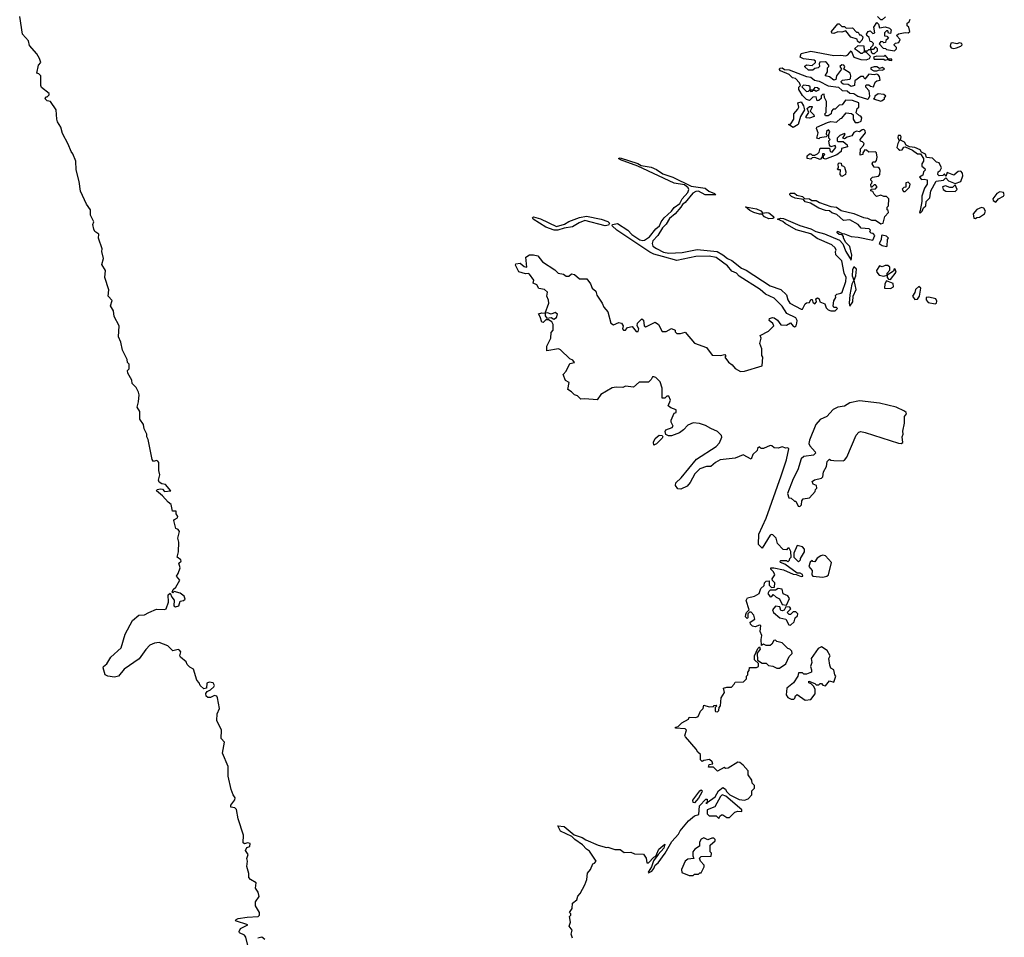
# Model space of a CAD drawing. Extents: x 2106670 to 2323771, y 35271 to 224896.
# Tile 405 of 419: x 2278892 to 2286178, y 188322 to 195111. Entities that reach past the tile are written whole.
import ezdxf

# ---------------------------------------------------------------- set-up
doc = ezdxf.new("R2010")
doc.units = 0

msp = doc.modelspace()

# ---------------------------------------------------------------- linework, layer by layer
at = {"layer": '0CON20XD'}
for points in [[(2280582.7, 188252.7), (2280565, 188322.5), (2280555, 188336.7), (2280520, 188355), (2280517.5, 188365), (2280525, 188387.5), (2280580, 188415), (2280490, 188445), (2280493.8, 188455), (2280509.1, 188460.9), (2280575, 188471.5), (2280657.5, 188475), (2280667.5, 188485), (2280667.5, 188505), (2280637.5, 188555), (2280637.5, 188585), (2280663.3, 188625), (2280656.7, 188655), (2280637.5, 188685), (2280642.5, 188725), (2280599.3, 188749.3), (2280587.5, 188765), (2280588.8, 188795), (2280573.6, 188846.4), (2280577.5, 188885), (2280573.3, 188905), (2280582.5, 188935), (2280563.3, 188965), (2280573.8, 188986.2), (2280596.2, 188995), (2280597.5, 189015), (2280578.3, 189021.7), (2280555, 189012.5), (2280545, 189020), (2280548.3, 189078.3), (2280508.8, 189198.8), (2280497.3, 189267.3), (2280485, 189281.2), (2280453.8, 189285), (2280455, 189300), (2280485, 189340), (2280486.9, 189355), (2280472, 189375), (2280456, 189415), (2280436, 189515), (2280434.2, 189585), (2280394.2, 189684.2), (2280408.6, 189765), (2280382.6, 189792.6), (2280385.4, 189855.4), (2280350, 189925), (2280353.8, 189975), (2280370.7, 190015), (2280356.7, 190095), (2280350.8, 190105), (2280335, 190111.1), (2280305, 190095.5), (2280285, 190095.8), (2280271.2, 190105), (2280268.8, 190125), (2280278.8, 190141.2), (2280305, 190152), (2280329.5, 190175), (2280333.5, 190185), (2280325, 190204.3), (2280295, 190210), (2280276.7, 190203.3), (2280273.6, 190166.4), (2280255, 190161.2), (2280227.5, 190185), (2280220, 190205), (2280202.5, 190225), (2280177.5, 190305), (2280150.7, 190320.7), (2280131.7, 190341.7), (2280125, 190360), (2280082.5, 190395), (2280077.5, 190405), (2280083.6, 190433.6), (2280075.9, 190445.9), (2280065, 190451.2), (2280025, 190442.5), (2279989.7, 190479.7), (2279925, 190503.3), (2279890.7, 190499.3), (2279855, 190482.5), (2279825, 190452.5), (2279777.7, 190382.3), (2279664.4, 190305.6), (2279623.3, 190255), (2279595, 190247.1), (2279545, 190253.5), (2279525.6, 190265), (2279511.2, 190315), (2279513.3, 190325), (2279536.7, 190345), (2279566.2, 190395), (2279643.8, 190465), (2279673.8, 190565), (2279726.7, 190665), (2279773.3, 190705), (2279815, 190709.2), (2279848.8, 190725), (2279905, 190751.1), (2279963.6, 190746.4), (2279976.4, 190753.6), (2279992.5, 190802.5), (2279990, 190855), (2280005, 190867.5), (2280017.5, 190837.5), (2280036.4, 190816.4), (2280032.5, 190775), (2280045, 190766.7), (2280068.8, 190775), (2280080.9, 190809.1), (2280105, 190814.3), (2280115.7, 190825), (2280109.2, 190845), (2280079.3, 190869.3), (2280035, 190880), (2280025, 190870), (2280020, 190875), (2280027.5, 190895), (2280047.5, 190912.5), (2280076.7, 190965), (2280052.5, 190995), (2280066, 191014), (2280080, 191055), (2280070.7, 191089.3), (2280086.7, 191105), (2280085.7, 191115.7), (2280057.5, 191135), (2280067.5, 191175), (2280070, 191245), (2280063.3, 191275), (2280073.8, 191325), (2280065, 191338.8), (2280046.7, 191346.7), (2280032.5, 191405), (2280036.7, 191413.3), (2280060, 191425), (2280062.5, 191435), (2280050, 191455), (2280050, 191475), (2280022.5, 191475), (2280013.8, 191525), (2279991.2, 191541.2), (2279949.2, 191589.2), (2279903.8, 191625), (2279910, 191635), (2279935, 191640.8), (2279947.9, 191637.9), (2279965, 191620), (2280010, 191625), (2279972.5, 191672.5), (2279945, 191676.7), (2279925, 191690), (2279920, 191705), (2279928.8, 191745), (2279921.2, 191775), (2279921.2, 191835), (2279915.7, 191845.7), (2279905, 191850), (2279883.3, 191843.3), (2279873.6, 191856.4), (2279842.5, 192005), (2279832.5, 192025), (2279832.5, 192045), (2279812.5, 192085), (2279807.5, 192115), (2279782.5, 192155), (2279781.7, 192211.7), (2279762.5, 192245), (2279772.5, 192285), (2279776.7, 192335), (2279772.5, 192355), (2279755, 192390), (2279725, 192420), (2279722.5, 192445), (2279692.5, 192495), (2279690, 192515), (2279701.7, 192528.3), (2279701.7, 192561.7), (2279690, 192575), (2279687, 192597), (2279652.5, 192665), (2279640, 192725), (2279622.5, 192765), (2279627.5, 192845), (2279592.5, 192915), (2279587, 192957), (2279563.6, 192993.6), (2279577, 193033), (2279547.5, 193065), (2279553, 193113), (2279523.6, 193203.6), (2279527.5, 193255), (2279500.7, 193300.7), (2279512.5, 193345), (2279500, 193395), (2279502.5, 193415), (2279476.7, 193495), (2279477.5, 193525), (2279447.5, 193545), (2279440.4, 193560.5), (2279432.5, 193595), (2279440, 193615), (2279417.5, 193665), (2279416.7, 193705), (2279386.4, 193746.4), (2279343.6, 193843.6), (2279333, 193913), (2279309.3, 193999.3), (2279306.7, 194065), (2279285, 194120), (2279272.5, 194135), (2279250.7, 194190.7), (2279208.3, 194268.3), (2279197.5, 194315), (2279173.3, 194355), (2279166.4, 194376.4), (2279162.5, 194445), (2279120, 194505), (2279095, 194510), (2279080, 194525), (2279085, 194540), (2279095, 194540), (2279110, 194555), (2279110, 194565), (2279055, 194610), (2279050, 194625), (2279050, 194695), (2279035, 194710), (2279020, 194715), (2279032.5, 194775), (2279050, 194795), (2279040, 194825), (2279019.3, 194859.3), (2278965, 194920), (2278957.5, 194955), (2278913.6, 195003.6), (2278892.5, 195135)], [(2285091.7, 194881.7), (2285070, 194895), (2285095, 194920), (2285138.3, 194918.3), (2285141.7, 194881.7), (2285165, 194880), (2285175, 194890), (2285190, 194890), (2285191.7, 194871.7), (2285205, 194860), (2285218.3, 194861.7), (2285238.3, 194881.7), (2285240, 194895), (2285225, 194910), (2285208.3, 194891.7), (2285190, 194890), (2285190, 194905), (2285208.3, 194921.7), (2285210, 194935), (2285198.3, 194948.3), (2285185, 194950), (2285178.3, 194978.3), (2285160, 194995), (2285157.5, 195005), (2285170, 195025), (2285185, 195030), (2285205, 195010), (2285220, 195015), (2285212.5, 195055), (2285235, 195090), (2285247, 195077), (2285255, 195050), (2285295, 195057.5), (2285328.3, 195048.3), (2285340, 195035), (2285335, 195010), (2285321.7, 195011.7), (2285315, 195030), (2285305, 195030), (2285290, 195015), (2285291.7, 194991.7), (2285308.3, 194988.3), (2285320, 194975), (2285301.7, 194958.3), (2285298.3, 194941.7), (2285285, 194940), (2285278.3, 194948.3), (2285265, 194950), (2285251.7, 194931.7), (2285281.7, 194901.7), (2285298.3, 194898.3), (2285305, 194890), (2285365, 194880), (2285380, 194895), (2285380, 194905), (2285361.7, 194921.7), (2285361.7, 194928.3), (2285373, 194937), (2285398.3, 194941.7), (2285407.5, 194965), (2285380, 194995), (2285395, 195007.5), (2285445, 195017.5), (2285467, 195013), (2285477.5, 195025), (2285470, 195055), (2285460, 195065), (2285460, 195085), (2285472.5, 195095), (2285480, 195115)], [(2285298.3, 195131.7), (2285275, 195110), (2285265, 195110), (2285240, 195135)], [(2285105, 194940), (2285091.7, 194951.7), (2285088.3, 194968.3), (2285041.7, 194981.7), (2285005, 195030), (2284975, 195020), (2284945, 195022.5), (2284915, 195010), (2284901.7, 195011.7), (2284900, 195025), (2284945, 195080), (2284955, 195080), (2284975, 195060), (2284995, 195060), (2285008.3, 195048.3), (2285055, 195050), (2285085, 195020), (2285095, 195020), (2285105, 195000), (2285115, 195000), (2285130, 194985), (2285127, 194963), (2285105, 194940)], [(2283605, 193418.2), (2283655, 193391.3), (2283695, 193382.7), (2283795, 193388.4), (2283905, 193410.9), (2284054, 193395), (2284095, 193372.7), (2284128.6, 193345), (2284160.5, 193330.5), (2284233.9, 193273.9), (2284267.8, 193257.7), (2284445, 193143.1), (2284525, 193116.2), (2284566.2, 193075), (2284575, 193038.8), (2284590.6, 193015), (2284675, 192970), (2284685, 192970), (2284705, 193010), (2284713, 193017), (2284735, 193020), (2284745, 193040), (2284755, 193040), (2284761.7, 193021.7), (2284775, 193010), (2284787.5, 193025), (2284782.5, 193045), (2284795, 193052.5), (2284807, 193047), (2284813.6, 193023.6), (2284849.2, 193009.2), (2284860, 192980), (2284874.2, 192964.2), (2284895, 192956.7), (2284925, 192957.5), (2284942.5, 192975), (2284935, 192982.5), (2284915, 192982.5), (2284911.2, 192995), (2284915, 193030), (2284930, 193055), (2284928.3, 193071.7), (2284938.3, 193081.7), (2284967.5, 193087.5), (2284977.5, 193095), (2285005.4, 193174.7), (2285007.3, 193205), (2284993.3, 193235), (2284975, 193327.5), (2284931.7, 193371.7), (2284927.5, 193395), (2284932.5, 193405), (2284925, 193422.5), (2284902.5, 193445), (2284793.3, 193493.3), (2284745, 193526.9), (2284636.9, 193556.9), (2284555, 193604), (2284539.1, 193619.1), (2284500, 193635), (2284525, 193643.3), (2284545, 193640), (2284665, 193588.1), (2284745, 193563.3), (2284783.8, 193543.8), (2284847.2, 193527.2), (2284958.9, 193478.9), (2284982.5, 193452.5), (2285005.8, 193395), (2285045, 193332.5), (2285049.6, 193369.5), (2285033.6, 193433.6), (2285003.9, 193463.9), (2284987.5, 193495), (2284987.5, 193507.5), (2284978.3, 193518.3), (2284955, 193522.5), (2284940, 193535), (2284942.5, 193547.5), (2284978.3, 193528.3), (2284995, 193527.5), (2285045, 193506.7), (2285095, 193502.5), (2285205, 193480), (2285220, 193515), (2285208.3, 193528.3), (2285191.7, 193531.7), (2285181.7, 193541.7), (2285187.5, 193555), (2285177.5, 193565), (2285118.3, 193568.3), (2285096.7, 193595), (2285035, 193630), (2284986.7, 193626.7), (2284938.8, 193668.8), (2284901.7, 193681.7), (2284885, 193696.2), (2284855, 193698.8), (2284805, 193716.7), (2284743.9, 193753.9), (2284703.8, 193763.8), (2284691.7, 193781.7), (2284630.7, 193790.7), (2284603, 193803), (2284590, 193815), (2284592.5, 193827.5), (2284625, 193826.7), (2284643, 193813), (2284685, 193802.5), (2284698.3, 193788.3), (2284735, 193786.2), (2284753.3, 193773.3), (2284785, 193773.8), (2284809.2, 193759.2), (2284895, 193728.8), (2284935, 193723.8), (2284970, 193700), (2285065, 193676.2), (2285135, 193646.7), (2285165, 193643.8), (2285195, 193628), (2285225, 193627.5), (2285265, 193600), (2285280, 193605), (2285292.5, 193655), (2285320, 193685), (2285318.3, 193698.3), (2285310, 193705), (2285310, 193725), (2285320, 193735), (2285323.3, 193785), (2285305, 193802.5), (2285285, 193802.5), (2285265, 193812.5), (2285233, 193803), (2285215, 193820), (2285205, 193840), (2285190, 193845), (2285191.7, 193858.3), (2285225, 193860), (2285237.5, 193875), (2285225, 193890), (2285215, 193890), (2285198.3, 193871.7), (2285191.7, 193871.7), (2285190, 193895), (2285198.3, 193901.7), (2285200, 193915), (2285190, 193925), (2285190, 193935), (2285203, 193947), (2285247, 193953), (2285257.5, 193965), (2285260, 193995), (2285255, 194010), (2285245, 194017.5), (2285215, 194020), (2285200, 194045), (2285205, 194060), (2285225, 194060), (2285231.7, 194068.3), (2285237.5, 194095), (2285232.5, 194125), (2285225, 194132.5), (2285175, 194130), (2285157, 194147), (2285145, 194147.5), (2285130, 194125), (2285130, 194115), (2285110, 194110), (2285113, 194157), (2285135, 194180), (2285140, 194195), (2285128.3, 194208.3), (2285113.6, 194213.6), (2285110, 194225), (2285150, 194275), (2285148.3, 194288.3), (2285138.3, 194298.3), (2285125, 194297.5), (2285105, 194282.5), (2285083, 194287), (2285063.6, 194276.4), (2285048.3, 194251.7), (2285015, 194242.5), (2284995, 194230), (2284982.5, 194235), (2285000, 194265), (2284995, 194270), (2284960, 194255), (2284940, 194235), (2284940, 194215), (2284945, 194210), (2284985, 194210), (2285015.9, 194185.9), (2285018.3, 194171.7), (2284971.7, 194158.3), (2284970, 194135), (2284938.3, 194111.7), (2284855, 194080), (2284840, 194085), (2284840, 194105), (2284850, 194115), (2284845, 194120), (2284831.7, 194118.3), (2284830, 194095), (2284815, 194077.5), (2284775, 194092.5), (2284755, 194090), (2284745, 194080), (2284720, 194085), (2284720, 194105), (2284735, 194120), (2284745, 194120), (2284755, 194110), (2284775, 194110), (2284795, 194120), (2284808.3, 194131.7), (2284815, 194160), (2284885, 194160), (2284890, 194135), (2284905, 194130), (2284930, 194165), (2284925, 194180), (2284895, 194170), (2284883, 194183), (2284880, 194215), (2284890, 194225), (2284880, 194235), (2284878.3, 194261.7), (2284886.7, 194285), (2284877, 194297), (2284862.5, 194285), (2284860, 194265), (2284870, 194255), (2284860, 194245), (2284813.3, 194236.7), (2284805, 194230), (2284790, 194235), (2284800, 194275), (2284787.5, 194305), (2284790, 194315), (2284868.3, 194351.7), (2284895, 194357.5), (2284937, 194353), (2284965, 194380), (2284976.4, 194383.6), (2285008.3, 194421.7), (2285047, 194417), (2285058.3, 194408.3), (2285060, 194375), (2285075, 194350), (2285095, 194350), (2285119.3, 194360.7), (2285122.5, 194385), (2285117, 194397), (2285105, 194400), (2285082.5, 194422.5), (2285090, 194455), (2285100, 194465), (2285100, 194495), (2285055, 194513.3), (2285003, 194517), (2284978.3, 194481.7), (2284955, 194480), (2284925, 194450), (2284911.7, 194448.3), (2284900, 194435), (2284896.4, 194413.6), (2284875, 194400), (2284855, 194400), (2284850, 194415), (2284860, 194425), (2284862.5, 194505), (2284847.5, 194535), (2284845, 194560), (2284831.7, 194558.3), (2284821.7, 194548.3), (2284821.7, 194528.3), (2284805, 194512.5), (2284791.7, 194511.7), (2284785, 194540), (2284761.7, 194538.3), (2284737, 194513), (2284715, 194520), (2284685, 194550), (2284657.5, 194595), (2284658.3, 194611.7), (2284670, 194625), (2284662.5, 194645), (2284632.5, 194675), (2284611.2, 194681.2), (2284586, 194706), (2284522.7, 194732.7), (2284512.5, 194745), (2284518.3, 194751.7), (2284535, 194756), (2284552, 194742), (2284585, 194739.2), (2284715, 194690), (2284746.2, 194686.2), (2284773.1, 194663.1), (2284807.3, 194657.3), (2284875, 194621.2), (2284950.9, 194610.9), (2284978.3, 194588.3), (2285015, 194584.2), (2285035, 194568), (2285064.4, 194564.4), (2285094.3, 194544.3), (2285165, 194523.8), (2285173, 194527), (2285182.5, 194545), (2285177.5, 194585), (2285153, 194613), (2285152.5, 194625), (2285155, 194630), (2285175, 194630), (2285188.3, 194618.3), (2285210, 194615), (2285221.7, 194648.3), (2285235, 194660), (2285260, 194665), (2285255, 194690), (2285245, 194702.5), (2285235, 194707.5), (2285215, 194702.5), (2285175, 194707.5), (2285145, 194670), (2285135, 194690), (2285115, 194690), (2285071.7, 194658.3), (2285070, 194625), (2285045, 194617.5), (2285021.7, 194631.7), (2284984.1, 194634.1), (2284972.5, 194645), (2284970, 194655), (2284980, 194665), (2285035, 194670), (2285040, 194675), (2285042.5, 194695), (2285036.7, 194715), (2284990, 194745), (2284997.5, 194765), (2284990, 194775), (2284975, 194776.7), (2284960, 194765), (2284972.5, 194745), (2284936.7, 194695), (2284930.7, 194669.3), (2284915, 194663.8), (2284885, 194687.5), (2284852.5, 194695), (2284870, 194725), (2284870, 194755), (2284880, 194765), (2284880, 194775), (2284862.5, 194795), (2284855, 194800), (2284813, 194797), (2284807.5, 194785), (2284810, 194765), (2284800, 194755), (2284775, 194750), (2284761.7, 194738.3), (2284728.3, 194738.3), (2284701.7, 194761.7), (2284701.7, 194768.3), (2284715, 194777.5), (2284757, 194773), (2284780, 194795), (2284780, 194805), (2284771.7, 194811.7), (2284690.7, 194820.7), (2284667.5, 194835), (2284675, 194860), (2284745, 194877.5), (2284915, 194846.7), (2284965, 194850), (2285005, 194843.8), (2285019.3, 194850.7), (2285045, 194880), (2285065, 194833.3), (2285115, 194816.7), (2285155, 194813.8), (2285180, 194825), (2285188.3, 194838.3), (2285155, 194870), (2285135, 194870), (2285125, 194860), (2285115, 194860), (2285091.7, 194881.7)], [(2285805, 194897.5), (2285825, 194903.8), (2285856.7, 194915), (2285866, 194925), (2285863.3, 194935), (2285845, 194941.2), (2285826.2, 194933.8), (2285795, 194941.2), (2285782, 194938), (2285776.4, 194916.4), (2285783.6, 194903.6), (2285805, 194897.5)], [(2285345, 194810), (2285345, 194820), (2285320, 194820), (2285295, 194850), (2285285, 194840), (2285235, 194842.5), (2285210, 194835), (2285215, 194820), (2285285, 194820), (2285295, 194812.5), (2285320, 194820), (2285323, 194813), (2285345, 194810)], [(2285213, 194733), (2285235, 194733.3), (2285255, 194740), (2285275, 194737.5), (2285290, 194745), (2285276.4, 194756.4), (2285255, 194750), (2285235, 194763.3), (2285215, 194763.3), (2285190, 194755), (2285190, 194745), (2285213, 194733)], [(2284745, 194580), (2284758.3, 194581.7), (2284760, 194590), (2284775, 194590), (2284785, 194582.5), (2284810, 194595), (2284795, 194607.5), (2284775, 194610), (2284760, 194590), (2284740, 194590), (2284740, 194615), (2284731.7, 194621.7), (2284692.5, 194627.5), (2284680, 194615), (2284715, 194580), (2284728.3, 194581.7), (2284735, 194590), (2284745, 194580)], [(2285265, 194507.5), (2285275, 194512.5), (2285290, 194525), (2285291.7, 194538.3), (2285300, 194545), (2285285, 194557.5), (2285245, 194562.5), (2285220, 194545), (2285218.3, 194531.7), (2285210, 194525), (2285265, 194507.5)], [(2284615, 194313.3), (2284580, 194335), (2284598.3, 194341.7), (2284620, 194375), (2284620, 194415), (2284650.7, 194449.3), (2284656.7, 194465), (2284650, 194495), (2284675, 194502.5), (2284692.5, 194475), (2284700, 194445), (2284670, 194395), (2284652.5, 194335), (2284615, 194313.3)], [(2284735, 194382.5), (2284712.5, 194385), (2284712.5, 194395), (2284730, 194425), (2284720, 194455), (2284735, 194470), (2284755, 194470), (2284757, 194463), (2284740, 194435), (2284768.3, 194408.3), (2284770, 194395), (2284735, 194382.5)], [(2285555, 193680), (2285570, 193695), (2285580, 193720), (2285596.1, 193733.9), (2285598.8, 193765), (2285627.7, 193792.3), (2285633.8, 193845), (2285672.3, 193917.7), (2285727, 193923), (2285745, 193940), (2285765, 193920), (2285815, 193900), (2285855, 193913.3), (2285870, 193955), (2285867.5, 193975), (2285855, 193990), (2285835, 193987.5), (2285805, 193960), (2285755, 193980), (2285745, 193950), (2285735, 193970), (2285721.7, 193958.3), (2285695, 193956.7), (2285686.7, 193965), (2285688.8, 193985), (2285704, 193996), (2285713.8, 194015), (2285695, 194052.5), (2285675, 194056.7), (2285645, 194087.5), (2285602.5, 194092.5), (2285595, 194117.5), (2285565, 194130), (2285555, 194147.5), (2285515, 194166.7), (2285475, 194170), (2285451.7, 194181.7), (2285440, 194205), (2285410, 194220), (2285413.3, 194245), (2285408.8, 194255), (2285392.5, 194255), (2285390.7, 194240.7), (2285400, 194215), (2285388.8, 194195), (2285383.3, 194165), (2285393.6, 194153.6), (2285405, 194146.7), (2285422.5, 194147.5), (2285435, 194167.5), (2285445, 194170), (2285497, 194147), (2285535, 194120), (2285558.3, 194118.3), (2285580, 194085), (2285580, 194065), (2285567.5, 194045), (2285568.3, 194028.3), (2285589.3, 194009.3), (2285591.7, 193998.3), (2285580, 193985), (2285575, 193960), (2285550, 193945), (2285565, 193930), (2285585, 193932.5), (2285606.7, 193926.7), (2285606.7, 193895), (2285587.5, 193865), (2285566.2, 193805), (2285567.5, 193765), (2285555, 193700), (2285550, 193685), (2285555, 193680)], [(2283616.7, 188935), (2283581.2, 188888.8), (2283566.4, 188843.6), (2283542.5, 188805), (2283545, 188800), (2283569.3, 188810.7), (2283585, 188830), (2283594, 188856), (2283615.7, 188874.3), (2283668.8, 188945), (2283718.8, 189031.2), (2283765.7, 189084.3), (2283779.6, 189110.5), (2283840, 189185), (2283885, 189220), (2283918.3, 189231.7), (2283923.3, 189295), (2283970, 189345), (2283980, 189345), (2283980, 189320), (2283970, 189315), (2283978.3, 189311.7), (2283980, 189320), (2284039.3, 189360.7), (2284063.3, 189405), (2284095, 189430), (2284115, 189417.5), (2284121.7, 189401.7), (2284146.4, 189376.4), (2284215, 189341.2), (2284255, 189337.5), (2284283, 189347), (2284310, 189375), (2284310, 189405), (2284330, 189425), (2284330, 189445), (2284311.7, 189461.7), (2284310, 189485), (2284283, 189523), (2284282.5, 189555), (2284246.4, 189596.4), (2284220, 189615), (2284205, 189617.5), (2284135, 189572.5), (2284115, 189570), (2284105, 189577.5), (2284055, 189552.5), (2284025, 189580), (2283990, 189580), (2283995, 189600), (2284020, 189605), (2284015, 189620), (2283997, 189637), (2283955, 189630), (2283941.7, 189621.7), (2283930, 189635), (2283930, 189675), (2283910.7, 189690.7), (2283897.5, 189715), (2283817.5, 189805), (2283813.3, 189815), (2283826.7, 189855), (2283815, 189865.6), (2283745, 189870), (2283745, 189877.5), (2283765, 189882.5), (2283791.8, 189908.2), (2283840, 189935), (2283845, 189950), (2283895, 189947.5), (2283913, 189957), (2283930, 189995), (2283950, 190015), (2283955, 190040), (2283995, 190027.5), (2284025, 190030), (2284031.7, 190038.3), (2284045, 190040), (2284050, 190035), (2284038.3, 190021.7), (2284038.3, 189998.3), (2284041.7, 189991.7), (2284055, 189990), (2284065, 190000), (2284068.3, 190021.7), (2284077.5, 190035), (2284082.5, 190095), (2284107, 190133), (2284100, 190165), (2284125, 190172.5), (2284158.3, 190171.7), (2284180, 190195), (2284185, 190210), (2284248.3, 190211.7), (2284270, 190235), (2284270, 190255), (2284280, 190265), (2284280, 190285), (2284290, 190295), (2284291.7, 190318.3), (2284345, 190317.5), (2284360, 190325), (2284358.3, 190348.3), (2284330, 190375), (2284330, 190405), (2284355, 190460), (2284365, 190470), (2284370, 190455), (2284350, 190425), (2284351.7, 190371.7), (2284385, 190350), (2284415, 190350), (2284433, 190333), (2284465, 190327.5), (2284495, 190313.3), (2284515, 190312.5), (2284560, 190345), (2284585, 190400), (2284607, 190423), (2284605, 190440), (2284590, 190455), (2284575, 190460), (2284535, 190500), (2284495, 190510), (2284485, 190520), (2284471.7, 190518.3), (2284458.3, 190491.7), (2284445, 190480), (2284415, 190480), (2284395, 190490), (2284381.7, 190481.7), (2284377.5, 190525), (2284383.3, 190555), (2284370, 190585), (2284375, 190630), (2284365, 190632.5), (2284335, 190620), (2284313.9, 190623.9), (2284299.3, 190639.3), (2284297, 190653), (2284332.5, 190675), (2284323.3, 190705), (2284305, 190727.5), (2284291.7, 190728.3), (2284280, 190715), (2284280, 190685), (2284275, 190680), (2284263, 190693), (2284265, 190710), (2284270, 190725), (2284290, 190745), (2284267.5, 190815), (2284277, 190833), (2284330, 190845), (2284363, 190867), (2284376.4, 190903.6), (2284400, 190925), (2284402.5, 190945), (2284415, 190957.5), (2284438.3, 190958.3), (2284438.3, 190928.3), (2284455, 190910), (2284478.3, 190911.7), (2284480, 190945), (2284461.7, 190961.7), (2284460, 190975), (2284480, 191005), (2284470, 191025), (2284450, 191045), (2284450, 191055), (2284473.3, 191056.7), (2284545, 191042), (2284615, 191008.8), (2284637.5, 191007.5), (2284675, 190991.2), (2284687.5, 190995), (2284685, 191007.5), (2284666.4, 191016.4), (2284645, 191016.7), (2284552.5, 191082.5), (2284522.5, 191095), (2284520, 191105), (2284525, 191110), (2284565, 191110), (2284575, 191100), (2284588.3, 191111.7), (2284590, 191125), (2284600, 191135), (2284597, 191177), (2284585, 191200), (2284575, 191200), (2284565, 191190), (2284541.7, 191191.7), (2284500, 191235), (2284490, 191275), (2284465, 191300), (2284455, 191302.5), (2284445, 191296.7), (2284385, 191200), (2284358.3, 191228.3), (2284362, 191305), (2284416.4, 191423.6), (2284525.8, 191735.8), (2284566.9, 191855), (2284582.5, 191935), (2284575, 191942.5), (2284560.7, 191940.7), (2284535, 191950), (2284505, 191940), (2284475, 191942.5), (2284458.3, 191958.3), (2284445, 191960), (2284395, 191937.5), (2284378.3, 191938.3), (2284365, 191950), (2284351.7, 191938.3), (2284350, 191925), (2284317.5, 191895), (2284305, 191860), (2284245, 191891.2), (2284185, 191866), (2284075, 191853.8), (2284040, 191835), (2284005, 191806.2), (2283975, 191806.2), (2283925, 191788), (2283888.3, 191751.7), (2283852.5, 191687.5), (2283830, 191660), (2283785, 191637.9), (2283761.1, 191641.1), (2283744, 191665), (2283746.2, 191685), (2283787.7, 191722.3), (2283900.4, 191859.5), (2284046.7, 191953.3), (2284069.8, 191980.2), (2284087.9, 192022.1), (2284085.8, 192035), (2284054.3, 192064.3), (2284005, 192086.7), (2283967.9, 192107.9), (2283923.3, 192123.3), (2283875, 192128.8), (2283835, 192110.5), (2283804.1, 192075.9), (2283775, 192054.4), (2283715, 192031.4), (2283692.1, 192032.1), (2283672.7, 192042.7), (2283667.5, 192065), (2283673, 192077), (2283720, 192095), (2283727.5, 192105), (2283712.5, 192132.5), (2283712.3, 192147.7), (2283735, 192200), (2283750, 192205), (2283750, 192225), (2283709.3, 192239.3), (2283690, 192255), (2283707.5, 192295), (2283696.4, 192326.4), (2283680, 192325), (2283665, 192310), (2283645, 192310), (2283646.7, 192385), (2283631.7, 192431.7), (2283600, 192465), (2283585, 192470), (2283575, 192470), (2283565, 192450), (2283545, 192430), (2283475, 192430), (2283435, 192392.5), (2283375, 192400), (2283355, 192390), (2283305, 192393.3), (2283275, 192387.5), (2283192.5, 192337.5), (2283165, 192297.5), (2283075, 192306.2), (2283045, 192303.3), (2283018.6, 192328.6), (2282997.5, 192335), (2282975, 192358.8), (2282947.5, 192375), (2282957, 192427), (2282930.7, 192440.7), (2282912.5, 192485), (2282935, 192510), (2282961.7, 192568.3), (2282997.5, 192575), (2282985, 192592.5), (2282961.7, 192601.7), (2282895, 192667.5), (2282880, 192675), (2282791.7, 192661.7), (2282793.3, 192695), (2282823.3, 192755), (2282823.6, 192796.4), (2282840, 192815), (2282840, 192855), (2282830, 192875), (2282805, 192890), (2282785, 192890), (2282765, 192870), (2282755, 192872.5), (2282743.3, 192913.3), (2282730, 192935), (2282755, 192942.5), (2282780, 192940), (2282780.7, 192920.7), (2282791.7, 192901.7), (2282825, 192907.5), (2282845, 192896.7), (2282865, 192906.7), (2282871.7, 192931.7), (2282855, 192943.8), (2282825, 192932.5), (2282797, 192943), (2282780, 192940), (2282806.7, 193015), (2282806.2, 193035), (2282792.5, 193065), (2282797.5, 193095), (2282775, 193116), (2282732.7, 193122.7), (2282719.3, 193149.3), (2282691.7, 193161.7), (2282696.7, 193185), (2282665, 193227.5), (2282655, 193232.5), (2282635, 193230), (2282586.4, 193246.4), (2282560, 193295), (2282564.5, 193305.6), (2282595, 193309.2), (2282625, 193284), (2282645, 193280), (2282637.5, 193355), (2282665, 193372.5), (2282695, 193372), (2282726.7, 193365), (2282760.6, 193320.6), (2282850.7, 193260.7), (2282877.5, 193235), (2282915, 193227.5), (2282935, 193212.5), (2282955, 193214), (2282975, 193230), (2282997.5, 193225), (2283035, 193193.3), (2283087.5, 193195), (2283115, 193157.5), (2283127.5, 193125), (2283155, 193102.5), (2283163.9, 193073.9), (2283203.3, 193015), (2283213.9, 192983.9), (2283245, 192950), (2283266.7, 192865), (2283285, 192853.8), (2283325, 192870), (2283345, 192866.7), (2283357.5, 192845), (2283353.3, 192825), (2283360, 192815), (2283375, 192813.3), (2283390, 192835), (2283425, 192842.5), (2283453.3, 192805), (2283467.5, 192805), (2283473, 192823), (2283460, 192845), (2283462.5, 192865), (2283495, 192897.5), (2283507, 192887), (2283513.3, 192845), (2283525, 192838.8), (2283595, 192873.3), (2283620, 192855), (2283645, 192804), (2283675, 192804.2), (2283715, 192826.7), (2283742.5, 192815), (2283743, 192803), (2283755, 192790), (2283780.7, 192789.3), (2283815, 192800), (2283885, 192717.5), (2283975, 192686.7), (2284015, 192630), (2284075, 192627.5), (2284110, 192635), (2284117.5, 192625), (2284110, 192615), (2284137, 192577), (2284165, 192556.7), (2284185, 192531.2), (2284225, 192508.8), (2284255, 192511.2), (2284385, 192550), (2284390, 192615), (2284383, 192627), (2284382.5, 192675), (2284367.5, 192715), (2284377.5, 192755), (2284370, 192775), (2284433.8, 192806.2), (2284472.5, 192845), (2284465, 192862.5), (2284437.5, 192885), (2284440.7, 192899.3), (2284461.7, 192908.3), (2284475, 192906), (2284499.3, 192889.3), (2284523, 192853), (2284565, 192851.2), (2284595, 192867.5), (2284615, 192843.3), (2284625, 192840), (2284636.7, 192845), (2284643.6, 192866.4), (2284643.8, 192885), (2284634.2, 192905), (2284567.7, 192937.7), (2284535, 192991.5), (2284475, 193050.8), (2284410.6, 193080.6), (2284370.8, 193115), (2284215, 193212.9), (2284195, 193236.7), (2284161.4, 193251.5), (2284129, 193289), (2284045, 193351.9), (2283995, 193361.8), (2283895, 193358.9), (2283755, 193330.4), (2283649.6, 193359.6), (2283585, 193375.4), (2283555, 193390.8), (2283311.4, 193555), (2283277.1, 193585), (2283278.8, 193595), (2283315, 193604.4), (2283392.2, 193555), (2283422.6, 193522.6), (2283482, 193482), (2283502.5, 193477.5), (2283515, 193481.2), (2283552.5, 193505), (2283598.9, 193565), (2283625.7, 193585), (2283639.1, 193615), (2283661.9, 193645), (2283715.3, 193694.7), (2283735, 193721.9), (2283777.5, 193752.5), (2283794.6, 193785), (2283837.1, 193832.9), (2283843.8, 193855), (2283838.3, 193868.3), (2283810.3, 193890.3), (2283735, 193902.9), (2283465, 194026.9), (2283336.7, 194075), (2283323.8, 194085), (2283335, 194088.1), (2283465, 194046.1), (2283491.5, 194031.5), (2283565, 194018.9), (2283605, 194002.2), (2283651.4, 193971.4), (2283724.2, 193945), (2283860.6, 193880.6), (2283965, 193864.5), (2283991.6, 193841.6), (2284033.8, 193825), (2284042.5, 193815), (2283964.7, 193814.7), (2283915, 193842), (2283895, 193839.6), (2283873.4, 193826.6), (2283815, 193758.6), (2283795.4, 193744.5), (2283785.3, 193724.7), (2283742.2, 193675), (2283700.5, 193639.5), (2283675, 193599.4), (2283647.9, 193572.1), (2283615, 193514.2), (2283577.8, 193475), (2283571.8, 193455), (2283576.5, 193436.5), (2283605, 193418.2)], [(2284975, 193950), (2284963.8, 193965), (2284965, 194000), (2284945, 194000), (2284942.5, 194005), (2284950, 194015), (2284947.5, 194045), (2284955, 194052.5), (2284970, 194050), (2284972.5, 194032.5), (2284988.3, 194028.3), (2284995, 194020), (2285006.2, 193985), (2285002.5, 193965), (2284975, 193950)], [(2285445, 193840), (2285477, 193873), (2285480, 193895), (2285465, 193910), (2285450, 193905), (2285448.3, 193871.7), (2285435, 193870), (2285423, 193857), (2285430.7, 193840.7), (2285445, 193840)], [(2285815, 193840), (2285827.5, 193855), (2285815, 193890), (2285795, 193870), (2285775, 193870), (2285743, 193883), (2285720, 193875), (2285723.9, 193853.9), (2285745, 193842.5), (2285815, 193840)], [(2286115, 193760), (2286133.6, 193786.4), (2286172.5, 193805), (2286177.5, 193815), (2286172.5, 193832.5), (2286145, 193838.8), (2286123.3, 193825), (2286093.3, 193785), (2286095, 193772.5), (2286115, 193760)], [(2284435, 193638), (2284403.3, 193653.3), (2284385, 193673.3), (2284365, 193672.5), (2284324.6, 193684.6), (2284295, 193700), (2284263.6, 193726.4), (2284345, 193712.9), (2284376.8, 193696.8), (2284390.7, 193680.7), (2284415, 193685.8), (2284435, 193682), (2284470, 193655), (2284472.5, 193645), (2284465, 193640), (2284435, 193638)], [(2285965, 193640), (2285973, 193647), (2285995, 193650), (2286030, 193675), (2286037.5, 193695), (2286025, 193717.5), (2286008.3, 193721.7), (2285975, 193707.5), (2285947.5, 193675), (2285952.5, 193642.5), (2285965, 193640)], [(2282875, 193552.9), (2282846.7, 193555), (2282786, 193575), (2282691.5, 193635), (2282685.7, 193645), (2282695, 193653.1), (2282745, 193638.2), (2282865, 193580.9), (2282922.3, 193597.7), (2282955, 193617.7), (2283035, 193647.7), (2283085, 193658), (2283195.3, 193635.3), (2283245, 193617.3), (2283255.7, 193605), (2283247.9, 193592.1), (2283225, 193586.5), (2283075, 193624.5), (2283030.9, 193609.1), (2282982.2, 193577.8), (2282920.4, 193569.6), (2282875, 193552.9)], [(2285305, 193432.5), (2285310, 193435), (2285312.5, 193485), (2285320, 193495), (2285305, 193510), (2285275, 193517.5), (2285270, 193515), (2285267, 193483), (2285252.5, 193455), (2285275, 193440), (2285305, 193432.5)], [(2285035, 192992.5), (2285056, 193025), (2285060, 193065), (2285080.8, 193115), (2285067.5, 193185), (2285079.2, 193215), (2285083.3, 193265), (2285065, 193282.5), (2285055, 193260), (2285052.7, 193215), (2285063.3, 193185), (2285050, 193155), (2285034.6, 193074.6), (2285029.2, 193015), (2285035, 192992.5)], [(2285335, 193190), (2285377, 193243), (2285370, 193265), (2285362.5, 193267.5), (2285358.3, 193251.7), (2285310, 193220), (2285310, 193235), (2285331.7, 193258.3), (2285329.3, 193279.3), (2285315, 193292.5), (2285295, 193292.5), (2285275, 193282.5), (2285255, 193290), (2285232.5, 193255), (2285233.9, 193243.9), (2285251.7, 193221.7), (2285285, 193212.5), (2285310, 193220), (2285310, 193205), (2285321.7, 193191.7), (2285335, 193190)], [(2285335, 193123.3), (2285356.7, 193135), (2285355, 193160), (2285305, 193180), (2285293, 193157), (2285290, 193125), (2285335, 193123.3)], [(2285515, 193040), (2285535, 193042.5), (2285550, 193065), (2285560, 193125), (2285545, 193136.7), (2285520, 193115), (2285516.7, 193093.3), (2285497.5, 193065), (2285515, 193040)], [(2285665, 193010), (2285675, 193013.3), (2285678.3, 193028.3), (2285670, 193045), (2285618.3, 193058.3), (2285600, 193055), (2285598.3, 193038.3), (2285615, 193020), (2285665, 193010)], [(2284665, 191510), (2284677, 191523), (2284678.3, 191551.7), (2284690, 191565), (2284735, 191572.5), (2284778.3, 191621.7), (2284780, 191635), (2284790, 191645), (2284787.5, 191665), (2284764.1, 191674.1), (2284756, 191695), (2284772.7, 191707.3), (2284825, 191720), (2284835, 191730), (2284840, 191765), (2284861.2, 191805), (2284867.5, 191842.5), (2284885, 191860), (2284893, 191853), (2284915, 191850), (2284985, 191846.2), (2284995, 191851.2), (2285011.9, 191875), (2285082.2, 192037.8), (2285100.9, 192059.1), (2285115, 192063.6), (2285147.7, 192057.7), (2285395, 191977.3), (2285415.4, 191974.5), (2285426, 191984), (2285422, 192025), (2285430, 192045), (2285427.5, 192067.5), (2285440, 192125), (2285440, 192175), (2285453.3, 192195), (2285452, 192205), (2285440, 192215), (2285376.2, 192245), (2285255, 192274.3), (2285105, 192291.1), (2285035, 192276.4), (2284995, 192252), (2284945, 192243.8), (2284911.7, 192228.3), (2284863.5, 192176.5), (2284815, 192154), (2284783.3, 192115), (2284735, 191999.2), (2284730.8, 191975), (2284737.7, 191957.7), (2284777.5, 191915), (2284780, 191905), (2284765, 191890), (2284695, 191880.5), (2284675, 191861.4), (2284650.3, 191779.7), (2284614.5, 191715), (2284574.4, 191605), (2284583.6, 191573.6), (2284601.7, 191571.7), (2284625, 191550), (2284635, 191550), (2284651.7, 191511.7), (2284665, 191510)], [(2283585, 191962.5), (2283583.1, 191985), (2283595, 192012), (2283622.8, 192037.2), (2283645.8, 192035.8), (2283651.2, 192025), (2283645.7, 192014.3), (2283605, 191973.3), (2283585, 191962.5)], [(2284655, 191100), (2284670, 191115), (2284670, 191125), (2284700, 191175), (2284700, 191195), (2284685, 191210), (2284645, 191220), (2284620, 191165), (2284620, 191135), (2284655, 191100)], [(2284835, 190986.7), (2284865, 190993.3), (2284876.7, 191005), (2284900, 191095), (2284855, 191143.3), (2284835, 191150), (2284820, 191145), (2284791.7, 191128.3), (2284775, 191100), (2284761.7, 191101.7), (2284755, 191110), (2284741.7, 191098.3), (2284730, 191065), (2284757, 191037), (2284752.5, 191005), (2284760, 190995), (2284835, 190986.7)], [(2284565, 190780), (2284588.3, 190828.3), (2284575, 190848), (2284542.5, 190862.5), (2284535, 190897.5), (2284505, 190902.5), (2284485, 190890), (2284445, 190890), (2284435, 190880), (2284427.5, 190865), (2284445, 190840), (2284456.4, 190843.6), (2284468.3, 190858.3), (2284489.3, 190839.3), (2284515, 190827.5), (2284533.3, 190783.3), (2284565, 190780)], [(2284595, 190632.5), (2284622.5, 190655), (2284630, 190685), (2284648.3, 190701.7), (2284650, 190715), (2284635, 190730), (2284615, 190730), (2284595, 190710), (2284585, 190710), (2284570, 190725), (2284597, 190753), (2284590, 190765), (2284561.7, 190768.3), (2284547.5, 190742.5), (2284535, 190737.5), (2284525, 190740), (2284516.7, 190766.7), (2284485, 190772.5), (2284463.3, 190745), (2284470, 190725), (2284516.4, 190686.4), (2284560, 190675), (2284582.5, 190635), (2284595, 190632.5)], [(2284705, 190077.5), (2284745, 190082.5), (2284777, 190123), (2284777.5, 190155), (2284768.3, 190178.3), (2284748.3, 190198.3), (2284730, 190205), (2284731.7, 190218.3), (2284775, 190200), (2284785, 190190), (2284805, 190190), (2284815, 190200), (2284825, 190200), (2284835, 190187.5), (2284855, 190182.5), (2284885, 190220), (2284915, 190210), (2284930, 190255), (2284923, 190263), (2284915, 190300), (2284895, 190312.5), (2284886.7, 190335), (2284880, 190385), (2284890, 190405), (2284867.5, 190445), (2284825, 190470), (2284800.4, 190459.5), (2284747.5, 190385), (2284752.5, 190355), (2284742.5, 190325), (2284751.7, 190301.7), (2284750, 190285), (2284715, 190270), (2284695, 190270), (2284685, 190280), (2284655, 190280), (2284650, 190255), (2284617.5, 190205), (2284567.5, 190165), (2284563.3, 190115), (2284575, 190097.5), (2284600, 190085), (2284620, 190085), (2284628.3, 190091.7), (2284631.7, 190108.3), (2284645, 190117.5), (2284705, 190077.5)], [(2283885, 189317.5), (2283875, 189320), (2283873, 189337), (2283923.6, 189406.4), (2283935, 189412.5), (2283942.5, 189405), (2283940, 189395), (2283915, 189352.5), (2283885, 189317.5)], [(2284065, 189200), (2284071.7, 189218.3), (2284085, 189227.5), (2284095, 189227.5), (2284125, 189207.5), (2284145, 189207.5), (2284182.7, 189247.3), (2284206.4, 189256.4), (2284235, 189252.5), (2284236.2, 189265), (2284116.7, 189366.7), (2284090, 189375), (2284077.5, 189365), (2284035, 189287.5), (2283980, 189265), (2283980, 189235), (2283995, 189220), (2284045, 189220), (2284065, 189200)], [(2282982.5, 188315), (2282972.5, 188345), (2282980, 188375), (2282957.5, 188405), (2282967, 188433), (2282960, 188475), (2282970, 188485), (2282970, 188495), (2282960, 188505), (2282980, 188535), (2282982.5, 188575), (2283015, 188600), (2283023, 188627), (2283040, 188645), (2283075, 188710), (2283089.3, 188750.7), (2283093, 188797), (2283117, 188823), (2283132.5, 188865), (2283145, 188870), (2283156.7, 188885), (2283108.5, 188958.5), (2283085, 188974.2), (2283057.4, 189007.4), (2283000, 189045), (2282977.5, 189067.5), (2282895, 189108.6), (2282872.9, 189147.1), (2282921.3, 189141.3), (2282995, 189081.2), (2283055, 189060), (2283082.3, 189042.3), (2283173, 189003), (2283235, 188987.5), (2283245, 188990), (2283295, 188972.5), (2283335, 188972.5), (2283365, 188950), (2283413, 188953), (2283440.7, 188940.7), (2283507, 188937), (2283527, 188907), (2283532.5, 188872.5), (2283546.1, 188873.9), (2283583.3, 188915), (2283598.3, 188921.7), (2283621.2, 188975), (2283665, 189010), (2283657.3, 188982.7), (2283616.7, 188935)], [(2283875, 188780), (2283885, 188790), (2283915, 188790), (2283925, 188800), (2283935, 188800), (2283957, 188843), (2283957, 188857), (2283930, 188885), (2283921.7, 188908.3), (2283935, 188920), (2284008.3, 188921.7), (2284010, 188945), (2284000, 188955), (2284000, 189005), (2284037.5, 189035), (2284037.5, 189045), (2284027.5, 189055), (2284013.6, 189056.4), (2283985, 189042.5), (2283955, 189057.5), (2283935, 189047.5), (2283922, 189025), (2283922.5, 188997.5), (2283887.5, 188975), (2283873.8, 188955), (2283872.5, 188925), (2283880, 188905), (2283835, 188901.2), (2283816.7, 188885), (2283790, 188825), (2283791.7, 188801.7), (2283845, 188780), (2283875, 188780)], [(2280706.9, 188306.9), (2280685, 188324), (2280655, 188316)]]:
    msp.add_lwpolyline(points, dxfattribs=at)

doc.saveas('drawing.dxf')
